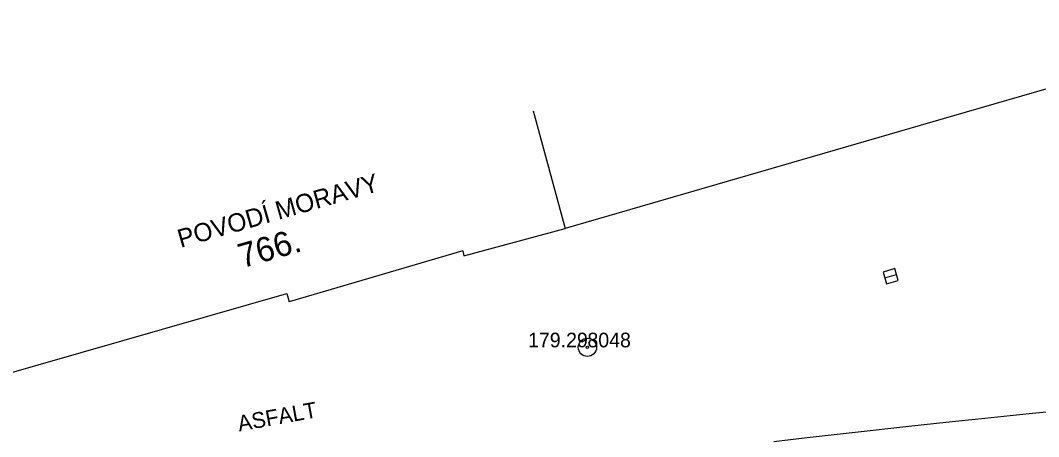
# Model space of a CAD drawing. Extents: x -538441 to -536770, y -1181008 to -1179809.
# Drawn here: x -538155.06 to -538113.24, y -1180626.82 to -1180609.73 of the extents above; entities that cross this region are included whole.
import ezdxf

# ---------------------------------------------------------------- set-up
doc = ezdxf.new("R2010")
doc.units = 0
for name, color, linetype in [('Vrstva 10', 7, 'Continuous'), ('Vrstva 21', 7, 'Continuous'), ('Vrstva 22', 7, 'Continuous'), ('Vrstva 23', 7, 'Continuous'), ('Vrstva 27', 7, 'Continuous'), ('Vrstva 40', 7, 'Continuous'), ('Vrstva 41', 7, 'Continuous'), ('Vrstva 47', 7, 'Continuous'), ('Vrstva 5', 7, 'Continuous'), ('Vrstva 7', 7, 'Continuous')]:
    doc.layers.add(name, color=color, linetype=linetype)

msp = doc.modelspace()

# ---------------------------------------------------------------- linework, layer by layer
at = {"layer": 'Vrstva 10'}
msp.add_line((-538113.62, -1180625.882), (-538115.45, -1180626.07), dxfattribs=at)
for points in [[(-538105.154, -1180625.083), (-538106.599, -1180625.21), (-538107.954, -1180625.333), (-538109.223, -1180625.451), (-538110.413, -1180625.565), (-538111.529, -1180625.673), (-538113.62, -1180625.882)], [(-538115.45, -1180626.07), (-538117.051, -1180626.239), (-538118.451, -1180626.389), (-538120.901, -1180626.659), (-538122.739, -1180626.866), (-538124.117, -1180627.024)]]:
    msp.add_lwpolyline(points, dxfattribs=at)
at = {"layer": 'Vrstva 21'}
for radius in [0.375, 0.05]:
    msp.add_circle((-538131.77, -1180623.15), radius, dxfattribs=at)
at = {"layer": 'Vrstva 27'}
msp.add_line((-538119.56, -1180620.299), (-538119.08, -1180620.161), dxfattribs=at)
msp.add_lwpolyline([(-538119.491, -1180620.539), (-538119.011, -1180620.401), (-538119.149, -1180619.921), (-538119.629, -1180620.059)], close=True, dxfattribs=at)
at = {"layer": 'Vrstva 5'}
for p, q in [((-538133.993, -1180613.443), (-538132.69, -1180618.27)), ((-538136.84, -1180619.39), (-538132.69, -1180618.27)), ((-538136.892, -1180619.196), (-538144.02, -1180621.28)), ((-538136.892, -1180619.196), (-538136.84, -1180619.39)), ((-538158.62, -1180625.1), (-538144.111, -1180620.942)), ((-538144.111, -1180620.942), (-538144.02, -1180621.28))]:
    msp.add_line(p, q, dxfattribs=at)
at = {"layer": 'Vrstva 7'}
for p, q in [((-538103.27, -1180609.73), (-538116.73, -1180613.65)), ((-538116.73, -1180613.65), (-538132.69, -1180618.27))]:
    msp.add_line(p, q, dxfattribs=at)

# ---------------------------------------------------------------- texts
at = {"layer": 'Vrstva 22'}
msp.add_text('179.29 ', height=0.6, dxfattribs=at).set_placement((-538134.208, -1180623.15))
at = {"layer": 'Vrstva 23'}
msp.add_text('8048', height=0.6, dxfattribs=at).set_placement((-538131.77, -1180623.15))
at = {"layer": 'Vrstva 40'}
msp.add_text('ASFALT', height=0.65, rotation=10.325, dxfattribs=at).set_placement((-538146.072, -1180626.608))
at = {"layer": 'Vrstva 41'}
msp.add_text('POVODÍ MORAVY', height=0.75, rotation=15.9913, dxfattribs=at).set_placement((-538148.477, -1180619.072))
at = {"layer": 'Vrstva 47'}
msp.add_text('766.', height=1, rotation=15.9913, dxfattribs=at).set_placement((-538145.947, -1180619.908))

doc.saveas('drawing.dxf')
